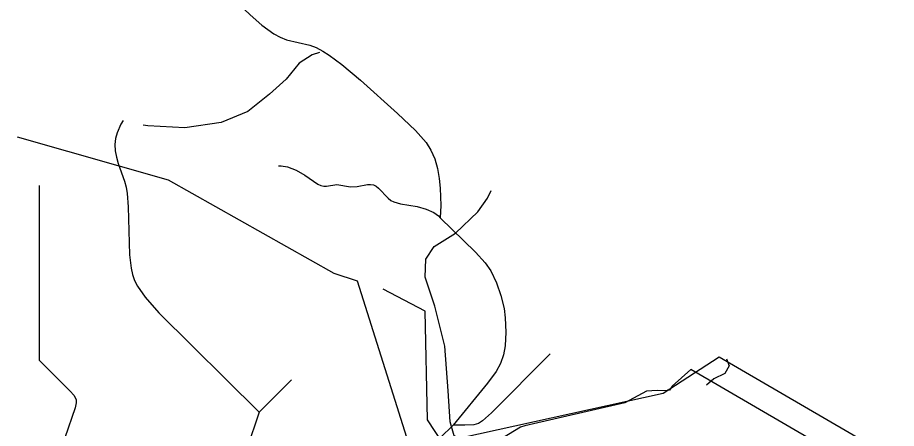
# Model space of a CAD drawing. Extents: x -709584 to -702006, y -1161789 to -1157496.
# Drawn here: x -709410.3 to -709070.8, y -1159088.3 to -1158929.8 of the extents above; entities that cross this region are included whole.
import ezdxf

# ---------------------------------------------------------------- set-up
doc = ezdxf.new("R2010")
doc.units = 0
for name, color, linetype in [('103_hranice KÚ', 7, 'Continuous'), ('120_vrstevnice hlavní', 7, 'Continuous'), ('122_vrstevnice základní', 7, 'Continuous'), ('408_BPEJ_linie', 7, 'Continuous'), ('411_akumulovaný odtok', 7, 'Continuous')]:
    doc.layers.add(name, color=color, linetype=linetype)

msp = doc.modelspace()

# ---------------------------------------------------------------- linework, layer by layer
at = {"layer": '103_hranice KÚ'}
msp.add_lwpolyline([(-708969.72, -1159155.32), (-708988.72, -1159173.82), (-709011.95, -1159144.55), (-709015.99, -1159132.43), (-709139.23, -1159060.76), (-709160.94, -1159074.89), (-709246.3, -1159093.57), (-709251.86, -1159084.99), (-709252.87, -1159043.09), (-709269.03, -1159034.51)], dxfattribs=at)
at = {"layer": '120_vrstevnice hlavní'}
msp.add_lwpolyline([(-709293.58, -1158943.24), (-709296.45, -1158944.19), (-709301.43, -1158947.38), (-709306.55, -1158953.51), (-709312.89, -1158959.31), (-709321.3, -1158966.01), (-709331.64, -1158970.3), (-709345.6, -1158972.33), (-709360, -1158971.48), (-709361.7, -1158971.26)], dxfattribs=at)
at = {"layer": '122_vrstevnice základní'}
for points in [[(-709227.83, -1159093.99), (-709237.89, -1159093.42), (-709241.56, -1159091.22), (-709243.11, -1159085.8), (-709243.96, -1159073.85), (-709245.22, -1159056.53), (-709249.04, -1159041.12), (-709252.83, -1159029.9), (-709252.57, -1159022.96), (-709249.34, -1159018.06), (-709241.08, -1159012.93), (-709232.52, -1159004.67), (-709228.77, -1158999.42), (-709227.35, -1158996.43)], [(-709136.39, -1159061.48), (-709135.43, -1159064.11), (-709137.12, -1159067.08), (-709141.25, -1159069.21), (-709144.21, -1159071.61)]]:
    msp.add_lwpolyline(points, dxfattribs=at)
at = {"layer": '408_BPEJ_linie'}
for points in [[(-709257.63, -1159099.09), (-709279, -1159031.5), (-709288, -1159028.5), (-709352, -1158992.5), (-709410.27, -1158975.85)], [(-709088.5, -1159101.5), (-709150.19, -1159065.55), (-709157.39, -1159071.96), (-709158.5, -1159073.5), (-709159.15, -1159073.53), (-709159.5, -1159073.84), (-709163.15, -1159073.69), (-709167.32, -1159073.87), (-709175.74, -1159078.42), (-709214.31, -1159087.36), (-709215.98, -1159087.83), (-709222.89, -1159092.07)]]:
    msp.add_lwpolyline(points, dxfattribs=at)
at = {"layer": '411_akumulovaný odtok'}
for p, q in [((-709401.99, -1158994.5), (-709401.99, -1159062)), ((-709304.49, -1159069.5), (-709316.99, -1159082)), ((-709316.99, -1159082), (-709321.99, -1159097)), ((-709241.99, -1159087), (-709246.99, -1159092))]:
    msp.add_line(p, q, dxfattribs=at)
for points in [[(-709349.49, -1158899.5), (-709327.21, -1158922.16), (-709320.44, -1158928.68), (-709315.88, -1158932.65), (-709311.23, -1158936.04), (-709308.84, -1158937.38), (-709306.39, -1158938.39), (-709297.41, -1158940.35), (-709294.88, -1158941.35), (-709292.38, -1158942.67), (-709289.92, -1158944.24), (-709285.05, -1158947.86), (-709277.81, -1158953.92), (-709263.48, -1158966.77), (-709256.62, -1158973.37), (-709252.48, -1158978.01), (-709250.63, -1158980.9), (-709249.11, -1158984.29), (-709248.05, -1158987.96), (-709247.37, -1158991.81), (-709246.99, -1158995.63), (-709246.82, -1159002.32), (-709246.99, -1159007)], [(-709369.49, -1158969.5), (-709370.43, -1158970.84), (-709371.85, -1158974.19), (-709372.41, -1158976.37), (-709372.69, -1158978.77), (-709372.57, -1158981.2), (-709372.1, -1158983.68), (-709371.39, -1158986.13), (-709368.96, -1158992.83), (-709368.35, -1158995.22), (-709367.94, -1158997.7), (-709367.5, -1159002.84), (-709366.98, -1159021.32), (-709366.38, -1159026.41), (-709365.84, -1159028.85), (-709365.05, -1159031.19), (-709363.94, -1159033.46), (-709361.04, -1159037.69), (-709355.75, -1159043.66), (-709316.99, -1159082)], [(-709309.49, -1158987), (-709308.45, -1158986.96), (-709305.96, -1158987.41), (-709302.71, -1158988.63), (-709299.36, -1158990.55), (-709294.22, -1158994.02), (-709293.11, -1158994.52), (-709291.99, -1158994.78), (-709290.99, -1158994.78), (-709286.95, -1158994.17), (-709281.64, -1158995.11), (-709279.05, -1158994.89), (-709275.16, -1158994.2), (-709273.95, -1158994.16), (-709272.82, -1158994.36), (-709271.78, -1158994.87), (-709270.83, -1158995.62), (-709267.1, -1158999.48), (-709266.03, -1159000.29), (-709264.89, -1159000.87), (-709262.34, -1159001.62), (-709255.96, -1159002.71), (-709252.38, -1159003.68), (-709249.47, -1159005.02), (-709247.61, -1159006.31), (-709246.99, -1159007)], [(-709246.99, -1159007), (-709233.41, -1159020.23), (-709229.66, -1159024.42), (-709227.52, -1159027.43), (-709225.24, -1159032.07), (-709223.53, -1159037), (-709222.32, -1159042.09), (-709221.9, -1159045.67), (-709221.72, -1159051.1), (-709221.97, -1159056.46), (-709222.52, -1159059.92), (-709223.66, -1159063.24), (-709225.45, -1159066.39), (-709228.72, -1159070.91), (-709241.99, -1159087)], [(-709401.99, -1159062), (-709389.98, -1159073.87), (-709388.6, -1159075.47), (-709387.7, -1159077.17), (-709387.63, -1159078.41), (-709388.01, -1159080.39), (-709391.99, -1159092)], [(-709204.49, -1159059.5), (-709227.15, -1159082.26), (-709230.69, -1159085.43), (-709232.25, -1159086.37), (-709234.08, -1159086.87), (-709237.56, -1159087.11), (-709241.99, -1159087)]]:
    msp.add_lwpolyline(points, dxfattribs=at)

doc.saveas('drawing.dxf')
